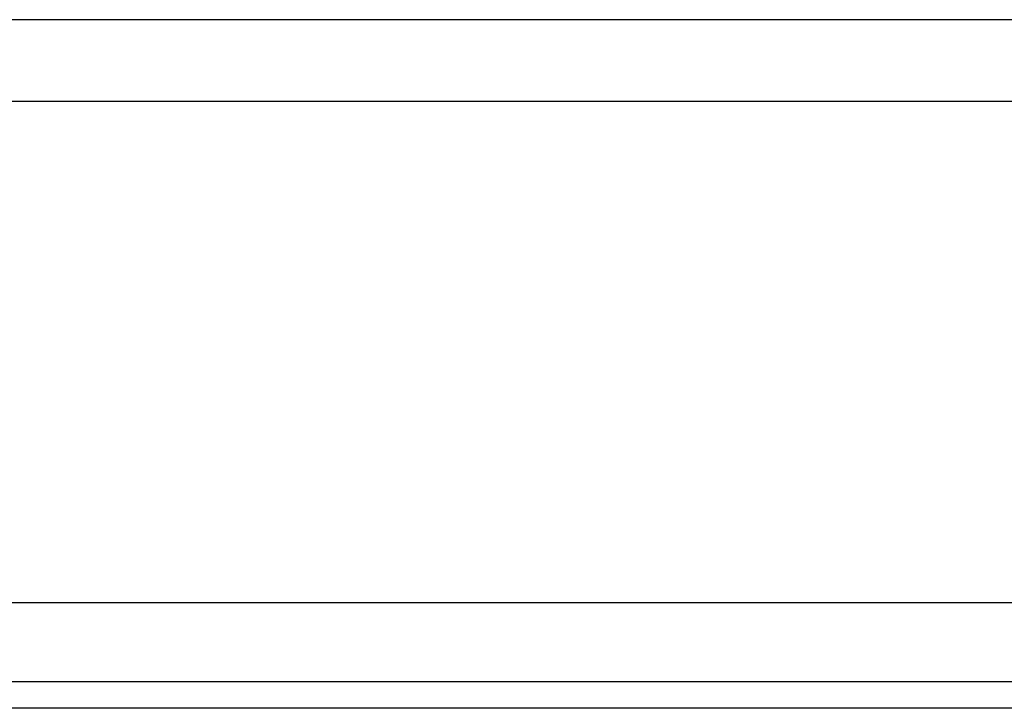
# Model space of a CAD drawing. Header units: millimetres. Extents: x -2774 to 3135, y -1571 to 860.
# Tile 474 of 625: x -672 to -654, y -553 to -540. Entities that reach past the tile are written whole.
import ezdxf
from ezdxf.lldxf.tags import DXFTag

# ---------------------------------------------------------------- set-up
doc = ezdxf.new("R2010")
doc.units = ezdxf.units.MM
doc.layers.get('0').update_dxf_attribs({"linetype": 'CONTINUOUS'})
tags = doc.linetypes.add('DASHED', pattern=[25.72, 12.86, -12.86]).pattern_tags.tags
tags[6:7] = [DXFTag(74, 4), DXFTag(75, 0), DXFTag(340, '0'), DXFTag(46, 0.0), DXFTag(50, 0.0), DXFTag(44, 0.0), DXFTag(45, 0.0)]
tags[4:5] = [DXFTag(74, 4), DXFTag(75, 0), DXFTag(340, '0'), DXFTag(46, 0.0), DXFTag(50, 0.0), DXFTag(44, 0.0), DXFTag(45, 0.0)]

msp = doc.modelspace()

# ---------------------------------------------------------------- linework, layer by layer
at = {"color": 0, "linetype": 'DASHED'}
for p, q in [((-208.445, -541.442), (-748.445, -541.442)), ((-208.445, -552.442), (-748.445, -552.442))]:
    msp.add_line(p, q, dxfattribs=at)
at = {"color": 0, "linetype": 'Continuous'}
for p, q in [((-208.445, -550.942), (-748.445, -550.942)), ((-208.445, -552.942), (-748.445, -552.942))]:
    msp.add_line(p, q, dxfattribs=at)
msp.add_open_spline([(-208.445, -539.892), (-748.445, -539.892)], degree=1, dxfattribs=at)

doc.saveas('drawing.dxf')
